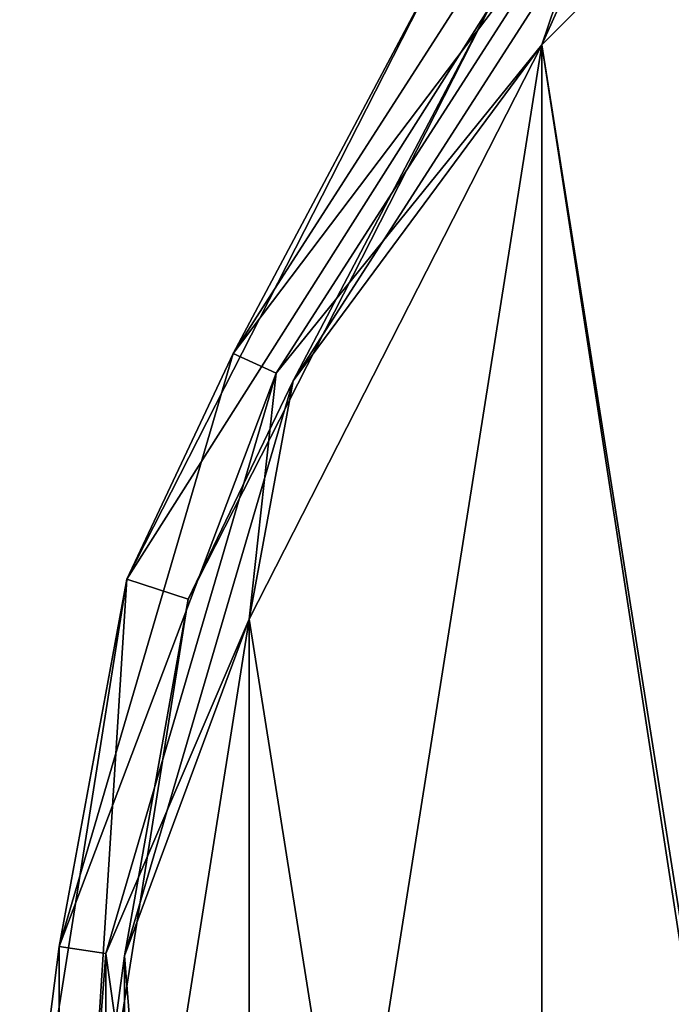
# Model space of a CAD drawing. Header units: millimetres. Extents: x -125 to 171, y -35 to 1363.
# Tile 356 of 656: x -34 to -24, y 971 to 986. Entities that reach past the tile are written whole.
import ezdxf

# ---------------------------------------------------------------- set-up
doc = ezdxf.new("R2010")
doc.units = ezdxf.units.MM
doc.header["$LTSCALE"] = 65.185185
for name, color, linetype in [('2194', 7, 'CONTINUOUS'), ('2195', 7, 'CONTINUOUS'), ('2197', 7, 'CONTINUOUS'), ('2198', 7, 'CONTINUOUS'), ('2200', 7, 'CONTINUOUS'), ('2203', 7, 'CONTINUOUS'), ('2205', 7, 'CONTINUOUS')]:
    doc.layers.add(name, color=color, linetype=linetype)

msp = doc.modelspace()

# ---------------------------------------------------------------- linework, layer by layer
at = {"layer": '2194', "color": 7, "linetype": 'CONTINUOUS', "true_color": 0xe0f2ff}
for points in [[(-27.507, 986.985, -80.25), (-32.336, 977.507, -80.25), (-27.507, 986.985, -54.25), (-27.507, 986.985, -80.25)], [(-27.507, 986.985, -54.25), (-32.336, 977.507, -80.25), (-32.336, 977.507, -54.25), (-27.507, 986.985, -54.25)], [(-32.336, 977.507, -80.25), (-34, 967, -80.25), (-32.336, 977.507, -54.25), (-32.336, 977.507, -80.25)], [(-32.336, 977.507, -54.25), (-34, 967, -80.25), (-34, 967, -54.25), (-32.336, 977.507, -54.25)]]:
    msp.add_3dface(points, dxfattribs=at)
at = {"layer": '2195', "color": 7, "linetype": 'CONTINUOUS', "true_color": 0xe0f2ff}
for points in [[(-32.336, 977.507, -80.25), (-27.507, 986.985, -80.25), (-26.698, 986.397, -80.25), (-32.336, 977.507, -80.25)], [(-31.385, 977.198, -80.25), (-32.336, 977.507, -80.25), (-26.698, 986.397, -80.25), (-31.385, 977.198, -80.25)], [(-34, 967, -80.25), (-32.336, 977.507, -80.25), (-33, 967, -80.25), (-34, 967, -80.25)], [(-33, 967, -80.25), (-32.336, 977.507, -80.25), (-31.385, 977.198, -80.25), (-33, 967, -80.25)]]:
    msp.add_3dface(points, dxfattribs=at)
at = {"layer": '2197', "color": 7, "linetype": 'CONTINUOUS', "true_color": 0xe0f2ff}
for points in [[(-31.385, 977.198, -80.25), (-26.698, 986.397, -80.25), (-31.385, 977.198, -54.25), (-31.385, 977.198, -80.25)], [(-31.385, 977.198, -54.25), (-26.698, 986.397, -80.25), (-26.698, 986.397, -54.25), (-31.385, 977.198, -54.25)], [(-33, 967, -80.25), (-31.385, 977.198, -80.25), (-33, 967, -54.25), (-33, 967, -80.25)], [(-33, 967, -54.25), (-31.385, 977.198, -80.25), (-31.385, 977.198, -54.25), (-33, 967, -54.25)]]:
    msp.add_3dface(points, dxfattribs=at)
at = {"layer": '2198', "color": 7, "linetype": 'CONTINUOUS', "true_color": 0xe0f2ff}
for points in [[(-18.809, 992.889, -53.25), (-25.888, 985.809, -53.25), (-24.718, 988.419, -53.543), (-18.809, 992.889, -53.25)], [(-26.698, 986.397, -54.25), (-24.718, 988.419, -53.543), (-29.751, 980.587, -53.543), (-26.698, 986.397, -54.25)], [(-24.718, 988.419, -53.543), (-25.888, 985.809, -53.25), (-29.751, 980.587, -53.543), (-24.718, 988.419, -53.543)], [(-31.385, 977.198, -54.25), (-26.698, 986.397, -54.25), (-29.751, 980.587, -53.543), (-31.385, 977.198, -54.25)], [(-25.888, 985.809, -53.25), (-30.434, 976.888, -53.25), (-29.751, 980.587, -53.543), (-25.888, 985.809, -53.25)], [(-31.385, 977.198, -54.25), (-29.751, 980.587, -53.543), (-32.374, 971.655, -53.543), (-31.385, 977.198, -54.25)], [(-29.751, 980.587, -53.543), (-30.434, 976.888, -53.25), (-32.374, 971.655, -53.543), (-29.751, 980.587, -53.543)], [(-33, 967, -54.25), (-31.385, 977.198, -54.25), (-32.374, 971.655, -53.543), (-33, 967, -54.25)], [(-30.434, 976.888, -53.25), (-32, 967, -53.25), (-32.374, 971.655, -53.543), (-30.434, 976.888, -53.25)], [(-33, 967, -54.25), (-32.374, 971.655, -53.543), (-32.374, 962.345, -53.543), (-33, 967, -54.25)], [(-32.374, 971.655, -53.543), (-32, 967, -53.25), (-32.374, 962.345, -53.543), (-32.374, 971.655, -53.543)]]:
    msp.add_3dface(points, dxfattribs=at)
at = {"layer": '2200', "color": 7, "linetype": 'CONTINUOUS', "true_color": 0xe0f2ff}
for points in [[(-25.888, 985.809, -53.25), (-18.809, 992.889, -53.25), (-23.635, 971.168, -53.25), (-25.888, 985.809, -53.25)], [(-25.888, 948.191, -53.25), (-30.434, 957.112, -53.25), (-25.888, 985.809, -53.25), (-25.888, 948.191, -53.25)], [(-30.434, 957.112, -53.25), (-30.434, 976.888, -53.25), (-25.888, 985.809, -53.25), (-30.434, 957.112, -53.25)], [(-25.888, 948.191, -53.25), (-25.888, 985.809, -53.25), (-23.635, 971.168, -53.25), (-25.888, 948.191, -53.25)], [(-30.434, 957.112, -53.25), (-32, 967, -53.25), (-30.434, 976.888, -53.25), (-30.434, 957.112, -53.25)], [(-23.635, 962.832, -53.25), (-25.888, 948.191, -53.25), (-23.635, 971.168, -53.25), (-23.635, 962.832, -53.25)]]:
    msp.add_3dface(points, dxfattribs=at)
at = {"layer": '2203', "color": 7, "linetype": 'CONTINUOUS', "true_color": 0xe0f2ff}
for points in [[(-25.888, 985.809, -52.25), (-18.809, 941.111, -52.25), (-18.808, 992.889, -52.25), (-25.888, 985.809, -52.25)], [(-30.434, 976.888, -52.25), (-25.888, 948.191, -52.25), (-25.888, 985.809, -52.25), (-30.434, 976.888, -52.25)], [(-25.888, 948.191, -52.25), (-18.809, 941.111, -52.25), (-25.888, 985.809, -52.25), (-25.888, 948.191, -52.25)], [(-32, 967, -52.25), (-30.434, 957.112, -52.25), (-30.434, 976.888, -52.25), (-32, 967, -52.25)], [(-30.434, 957.112, -52.25), (-25.888, 948.191, -52.25), (-30.434, 976.888, -52.25), (-30.434, 957.112, -52.25)]]:
    msp.add_3dface(points, dxfattribs=at)
at = {"layer": '2205', "color": 7, "linetype": 'CONTINUOUS', "true_color": 0xe0f2ff}
for points in [[(-25.888, 985.809, -52.25), (-18.808, 992.889, -52.25), (-24.939, 988.61, -52.517), (-25.888, 985.809, -52.25)], [(-27.507, 986.985, -54.25), (-30.684, 981.013, -53.25), (-25.493, 989.09, -53.25), (-27.507, 986.985, -54.25)], [(-30.684, 981.013, -53.25), (-24.939, 988.61, -52.517), (-25.493, 989.09, -53.25), (-30.684, 981.013, -53.25)], [(-30.017, 980.708, -52.517), (-24.939, 988.61, -52.517), (-30.684, 981.013, -53.25), (-30.017, 980.708, -52.517)], [(-30.017, 980.708, -52.517), (-25.888, 985.809, -52.25), (-24.939, 988.61, -52.517), (-30.017, 980.708, -52.517)], [(-27.507, 986.985, -54.25), (-32.336, 977.507, -54.25), (-30.684, 981.013, -53.25), (-27.507, 986.985, -54.25)], [(-30.434, 976.888, -52.25), (-25.888, 985.809, -52.25), (-30.017, 980.708, -52.517), (-30.434, 976.888, -52.25)], [(-32.336, 977.507, -54.25), (-33.389, 971.801, -53.25), (-30.684, 981.013, -53.25), (-32.336, 977.507, -54.25)], [(-33.389, 971.801, -53.25), (-30.017, 980.708, -52.517), (-30.684, 981.013, -53.25), (-33.389, 971.801, -53.25)], [(-32.663, 971.696, -52.517), (-30.017, 980.708, -52.517), (-33.389, 971.801, -53.25), (-32.663, 971.696, -52.517)], [(-32.663, 971.696, -52.517), (-30.434, 976.888, -52.25), (-30.017, 980.708, -52.517), (-32.663, 971.696, -52.517)], [(-32.336, 977.507, -54.25), (-34, 967, -54.25), (-33.389, 971.801, -53.25), (-32.336, 977.507, -54.25)], [(-32, 967, -52.25), (-30.434, 976.888, -52.25), (-32.663, 971.696, -52.517), (-32, 967, -52.25)], [(-34, 967, -54.25), (-33.389, 962.199, -53.25), (-33.389, 971.801, -53.25), (-34, 967, -54.25)], [(-33.389, 962.199, -53.25), (-32.663, 971.696, -52.517), (-33.389, 971.801, -53.25), (-33.389, 962.199, -53.25)], [(-32.663, 962.304, -52.517), (-32.663, 971.696, -52.517), (-33.389, 962.199, -53.25), (-32.663, 962.304, -52.517)], [(-32.663, 962.304, -52.517), (-32, 967, -52.25), (-32.663, 971.696, -52.517), (-32.663, 962.304, -52.517)]]:
    msp.add_3dface(points, dxfattribs=at)

doc.saveas('drawing.dxf')
